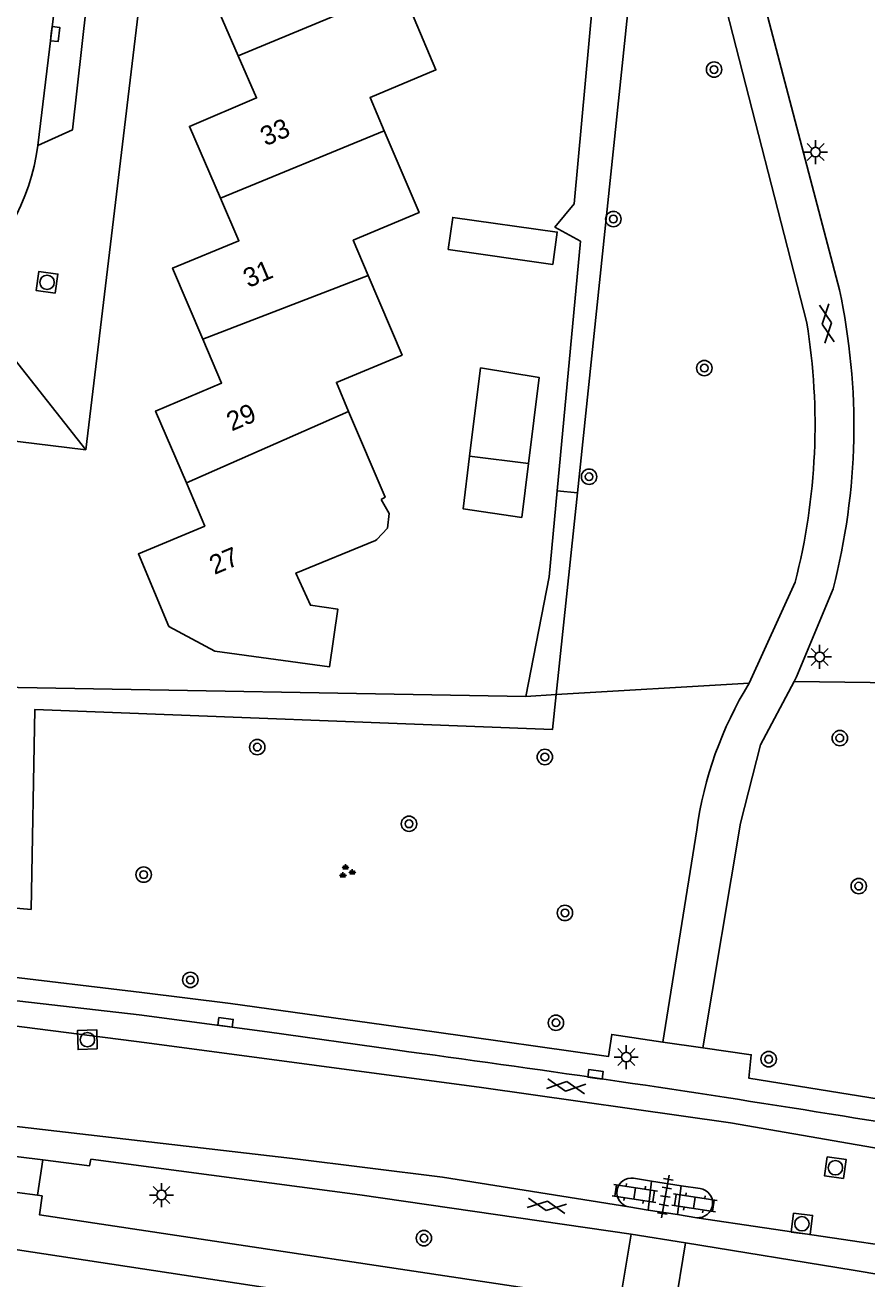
# Model space of a CAD drawing. Extents: x 132994 to 136000, y 393499 to 395512.
# Drawn here: x 134366.1 to 134409.9, y 394169.4 to 394234.8 of the extents above; entities that cross this region are included whole.
import ezdxf

# ---------------------------------------------------------------- set-up
doc = ezdxf.new("R2010")
doc.units = 0
for name, color, linetype in [('gg-afsc-erfafscheiding', 7, 'Continuous'), ('gg-anno-huisnummerreeks BGT', 7, 'Continuous'), ('gg-bbg-gedigitaliseerde bijgebouw', 7, 'Continuous'), ('gg-bbg-hoofdgebouw', 7, 'Continuous'), ('gg-bbg-luifel en loopbrug', 7, 'Continuous'), ('gg-bbg-tussenscheiding', 7, 'Continuous'), ('gg-knt-verharding', 7, 'Continuous'), ('gg-knt-verharding nz', 7, 'Continuous'), ('gt-grn-groengrens', 7, 'Continuous'), ('gt-grn-weggrens', 7, 'Continuous'), ('gt-symb-boom', 7, 'Continuous'), ('gt-symb-gesloten verharding', 7, 'Continuous'), ('gt-symb-groenvak', 7, 'Continuous'), ('gt-symb-klinker verharding', 7, 'Continuous'), ('gt-symb-kolk', 7, 'Continuous'), ('gt-symb-lichtmast', 7, 'Continuous'), ('gt-symb-rioolschacht', 7, 'Continuous'), ('gt-symb-tegel verharding', 7, 'Continuous')]:
    doc.layers.add(name, color=color, linetype=linetype)

# ---------------------------------------------------------------- blocks, each defined once
blk = doc.blocks.new('gt0-BOOM')
at = {"layer": 'gt-symb-boom'}
for radius in [0.4, 0.2]:
    blk.add_circle((0, 0), radius, dxfattribs=at)
blk = doc.blocks.new('gt0-GESVH1')
at = {"layer": 'gt-symb-gesloten verharding'}
for p, q in [((-0.992, -0.261), (0.008, 0.239)), ((0.008, -0.261), (-0.992, 0.239)), ((0.008, 0.239), (1.008, -0.261)), ((1.008, 0.239), (0.008, -0.261))]:
    blk.add_line(p, q, dxfattribs=at)
blk = doc.blocks.new('gt0-LMAST')
at = {"layer": 'gt-symb-lichtmast'}
for p, q in [((-0.182, 0.173), (-0.447, 0.438)), ((-0.005, 0.246), (-0.005, 0.621)), ((0.172, 0.173), (0.437, 0.438)), ((-0.255, -0.004), (-0.63, -0.004)), ((-0.182, -0.181), (-0.447, -0.446)), ((-0.005, -0.254), (-0.005, -0.629)), ((0.437, -0.446), (0.172, -0.181)), ((0.245, -0.004), (0.62, -0.004))]:
    blk.add_line(p, q, dxfattribs=at)
blk.add_circle((-0.005, -0.004), 0.25, dxfattribs=at)
blk = doc.blocks.new('gt0-TEG1')
at = {"layer": 'gt-symb-tegel verharding'}
for p, q in [((-1.125, 0), (1.125, 0)), ((-0.9, -0.25), (-0.9, 0.25)), ((-0.45, -0.25), (-0.45, 0.25)), ((0, -0.25), (0, 0.25)), ((0.45, -0.25), (0.45, 0.25)), ((0.9, -0.25), (0.9, 0.25))]:
    blk.add_line(p, q, dxfattribs=at)
blk = doc.blocks.new('gt0-KL1')
at = {"layer": 'gt-symb-klinker verharding'}
for p, q in [((-1.15, 0.3), (1.15, 0.3)), ((-1, -0.3), (-1, 0.3)), ((-0.5, 0.3), (-0.5, 0.45)), ((0, -0.3), (0, 0.3)), ((0.5, 0.3), (0.5, 0.45)), ((1, -0.3), (1, 0.3)), ((-1.15, -0.3), (1.15, -0.3)), ((-0.5, -0.45), (-0.5, -0.3)), ((0.5, -0.45), (0.5, -0.3))]:
    blk.add_line(p, q, dxfattribs=at)
blk = doc.blocks.new('gt0-RS')
at = {"layer": 'gt-symb-rioolschacht'}
blk.add_lwpolyline([(-0.5, -0.5), (0.5, -0.5), (0.5, 0.5), (-0.5, 0.5)], close=True, dxfattribs=at)
blk.add_circle((0, 0), 0.375, dxfattribs=at)
blk = doc.blocks.new('gt0-KOLK')
at = {"layer": 'gt-symb-kolk'}
blk.add_lwpolyline([(0, 0), (0.375, 0), (0.375, 0.4), (-0.375, 0.4), (-0.375, 0), (0, 0)], dxfattribs=at)
blk = doc.blocks.new('gt0-GRVAK')
at = {"layer": 'gt-symb-groenvak'}
for p, q in [((-0.11, 0.189), (-0.228, 0.24)), ((-0.182, 0.153), (0.088, 0.153)), ((-0.091, 0.211), (-0.156, 0.322)), ((-0.047, 0.214), (-0.047, 0.393)), ((-0.004, 0.211), (0.061, 0.322)), ((0.015, 0.189), (0.133, 0.24)), ((0.262, -0.052), (0.197, 0.059)), ((0.305, -0.049), (0.305, 0.13)), ((0.349, -0.052), (0.414, 0.059)), ((-0.245, -0.228), (-0.363, -0.177)), ((-0.318, -0.264), (-0.047, -0.264)), ((-0.226, -0.206), (-0.291, -0.095)), ((-0.183, -0.203), (-0.183, -0.024)), ((-0.139, -0.206), (-0.074, -0.095)), ((-0.12, -0.228), (-0.002, -0.177)), ((0.243, -0.074), (0.125, -0.023)), ((0.17, -0.11), (0.441, -0.11)), ((0.368, -0.074), (0.486, -0.023))]:
    blk.add_line(p, q, dxfattribs=at)

msp = doc.modelspace()

# ---------------------------------------------------------------- linework, layer by layer
at = {"layer": 'gg-afsc-erfafscheiding'}
msp.add_line((134392.158, 394199.786), (134364.73, 394200.27), dxfattribs=at)
for points in [[(134396.627, 394246.685), (134394.683, 394225.455), (134393.675, 394224.239), (134395.001, 394223.499), (134393.794, 394210.49)], [(134393.794, 394210.49), (134393.379, 394206.02), (134392.158, 394199.786)]]:
    msp.add_lwpolyline(points, dxfattribs=at)
at = {"layer": 'gg-bbg-gedigitaliseerde bijgebouw'}
for p, q in [((134389.227, 394212.302), (134392.301, 394211.92)), ((134392.301, 394211.92), (134391.951, 394209.103))]:
    msp.add_line(p, q, dxfattribs=at)
for points in [[(134388.115, 394223.06), (134388.352, 394224.743), (134393.798, 394223.977), (134393.561, 394222.294), (134388.115, 394223.06)], [(134391.951, 394209.103), (134388.887, 394209.558), (134389.227, 394212.302)]]:
    msp.add_lwpolyline(points, dxfattribs=at)
at = {"layer": 'gg-bbg-hoofdgebouw'}
for points in [[(134377.18, 394233.165), (134375.54, 394236.93), (134378.94, 394238.41), (134378.013, 394240.632)], [(134385.676, 394236.688), (134387.48, 394232.42), (134384.05, 394230.99), (134384.786, 394229.258)], [(134376.255, 394225.748), (134374.64, 394229.48), (134378.14, 394230.96), (134377.18, 394233.165)], [(134384.786, 394229.258), (134386.6, 394224.99), (134383.17, 394223.55), (134383.949, 394221.716)], [(134375.334, 394218.403), (134373.76, 394222.1), (134377.22, 394223.52), (134376.255, 394225.748)], [(134383.949, 394221.716), (134385.71, 394217.57), (134382.29, 394216.14), (134382.929, 394214.635)], [(134374.481, 394210.905), (134372.88, 394214.65), (134376.31, 394216.11), (134375.334, 394218.403)], [(134382.929, 394214.635), (134384.83, 394210.16), (134384.62, 394210.046)], [(134373.57, 394203.43), (134371.98, 394207.21), (134375.44, 394208.66), (134374.481, 394210.905)], [(134384.62, 394210.046), (134385.034, 394209.307), (134384.954, 394208.544), (134384.399, 394207.956), (134384.323, 394207.902), (134380.188, 394206.208), (134380.944, 394204.537), (134382.364, 394204.331), (134381.928, 394201.324), (134375.956, 394202.14), (134373.57, 394203.43)]]:
    msp.add_lwpolyline(points, dxfattribs=at)
at = {"layer": 'gg-bbg-luifel en loopbrug'}
msp.add_lwpolyline([(134389.227, 394212.302), (134389.798, 394216.896), (134392.856, 394216.391), (134392.301, 394211.92)], dxfattribs=at)
at = {"layer": 'gg-bbg-tussenscheiding'}
for p, q in [((134377.18, 394233.165), (134385.676, 394236.688)), ((134376.255, 394225.748), (134384.786, 394229.258)), ((134375.334, 394218.403), (134383.949, 394221.716)), ((134374.481, 394210.905), (134382.929, 394214.635))]:
    msp.add_line(p, q, dxfattribs=at)
at = {"layer": 'gg-knt-verharding'}
for p, q in [((134369.24, 394212.63), (134376.008, 394268.967)), ((134406.79, 394219.24), (134402.23, 394237.061)), ((134404.48, 394236.241), (134408.49, 394220.97)), ((134403.79, 394200.47), (134406.181, 394205.732)), ((134399.29, 394181.78), (134401.06, 394192.831)), ((134364.002, 394185.342), (134372.159, 394184.368)), ((134399.29, 394181.78), (134401.38, 394181.47)), ((134367.001, 394175.645), (134360.406, 394176.47)), ((134366.727, 394173.795), (134367.001, 394175.645)), ((134360.225, 394174.646), (134366.727, 394173.795)), ((134397.774, 394174.684), (134398.703, 394174.529)), ((134398.536, 394173.029), (134398.703, 394174.529)), ((134398.703, 394174.529), (134400.254, 394174.286)), ((134400.064, 394172.787), (134400.254, 394174.286)), ((134401.236, 394174.155), (134400.254, 394174.286)), ((134397.516, 394173.193), (134398.536, 394173.029)), ((134400.064, 394172.787), (134398.536, 394173.029)), ((134401.059, 394172.629), (134400.064, 394172.787)), ((134397.643, 394171.773), (134400.477, 394171.312))]:
    msp.add_line(p, q, dxfattribs=at)
for points in [[(134368.297, 394241.381), (134369.764, 394240.164), (134368.55, 394229.307), (134366.744, 394228.485)], [(134291.59, 394221.7), (134311.57, 394219.7), (134369.24, 394212.63)], [(134408.161, 394205.393), (134406.26, 394200.8), (134406.131, 394200.557)], [(134406.131, 394200.557), (134404.38, 394197.26), (134403.33, 394193.19), (134401.38, 394181.47)], [(134372.017, 394183.192), (134365.199, 394183.984), (134363.878, 394184.131)], [(134372.159, 394184.368), (134376.77, 394183.78), (134387.39, 394182.32), (134396.46, 394181.02), (134396.63, 394182.18), (134399.29, 394181.78)], [(134385.374, 394181.371), (134378.696, 394182.306), (134372.017, 394183.192)], [(134401.38, 394181.47), (134403.9, 394181.12), (134403.77, 394179.9), (134417.89, 394177.62), (134433.51, 394174.79)], [(134367.001, 394175.645), (134369.441, 394175.336), (134369.496, 394175.671)], [(134397.643, 394171.773), (134383.521, 394173.818), (134369.496, 394175.671)], [(134366.727, 394173.795), (134366.967, 394173.764), (134366.825, 394172.785), (134397.049, 394168.22), (134397.643, 394171.773)], [(134396.408, 394166.283), (134365.68, 394170.949), (134363.254, 394171.225)], [(134400.477, 394171.312), (134399.909, 394167.812), (134426.689, 394163.489), (134427.23, 394166.864)], [(134400.477, 394171.312), (134409.203, 394169.893), (134427.23, 394166.864)]]:
    msp.add_lwpolyline(points, dxfattribs=at)
for centre, radius, start, end in [((134355.72, 394229.915), 11.117, 307.85088, 352.61066), ((134375.432, 394213.876), 33.81, 345.46889, 12.1112), ((134374.323, 394213.936), 32.897, 345.55886, 9.27834), ((134420.412, 394190.222), 19.527, 148.34572, 172.32288), ((134268.626, 393311.042), 878.124, 79.470247, 82.359829), ((134397.656, 394173.937), 0.757, 81.0539, 259.31181), ((134401.115, 394173.396), 0.769, 265.85648, 80.91123)]:
    msp.add_arc(centre, radius, start, end, dxfattribs=at)
at = {"layer": 'gg-knt-verharding nz'}
msp.add_line((134368.297, 394241.381), (134366.744, 394228.485), dxfattribs=at)
for points in [[(134315.648, 394187.447), (134327.272, 394186.682), (134345.517, 394184.957), (134353.298, 394184.192), (134372.419, 394181.74), (134389.855, 394179.409), (134402.821, 394177.566), (134416.007, 394175.286)], [(134315.286, 394182.234), (134323.361, 394181.632), (134343.267, 394179.759), (134362.637, 394177.725), (134380.004, 394175.717), (134387.821, 394174.747), (134397.516, 394173.193)], [(134440.56, 394165.864), (134437.75, 394166.425), (134415.166, 394170.539), (134401.059, 394172.629)]]:
    msp.add_lwpolyline(points, dxfattribs=at)
at = {"layer": 'gt-grn-groengrens'}
for p, q in [((134394.844, 394210.393), (134393.742, 394199.879)), ((134394.844, 394210.393), (134393.794, 394210.49)), ((134403.79, 394200.47), (134393.742, 394199.879)), ((134415.578, 394200.446), (134406.131, 394200.557)), ((134393.742, 394199.879), (134392.158, 394199.786)), ((134366.405, 394188.682), (134364.361, 394188.859))]:
    msp.add_line(p, q, dxfattribs=at)
for points in [[(134398.819, 394265.739), (134400.621, 394265.531), (134394.844, 394210.393)], [(134366.405, 394188.682), (134366.592, 394199.11), (134393.552, 394198.069), (134393.742, 394199.879)]]:
    msp.add_lwpolyline(points, dxfattribs=at)
at = {"layer": 'gt-grn-weggrens'}
msp.add_line((134369.24, 394212.63), (134362.541, 394221.137), dxfattribs=at)

# ---------------------------------------------------------------- block references
at = {"layer": 'gt-symb-boom'}
for p in [(134401.96, 394232.442), (134396.716, 394224.654), (134401.455, 394216.889), (134395.452, 394211.23), (134408.51, 394197.613), (134378.172, 394197.143), (134393.148, 394196.629), (134386.074, 394193.149), (134372.256, 394190.5), (134409.495, 394189.902), (134394.196, 394188.506), (134374.686, 394185.017), (134393.726, 394182.783), (134404.805, 394180.887), (134386.849, 394171.563)]:
    msp.add_blockref('gt0-BOOM', p, dxfattribs=at)
at = {"layer": 'gt-symb-gesloten verharding'}
for p, rotation in [((134407.847, 394219.219), -82.0076860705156), ((134394.252, 394179.483), -8.105793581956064), ((134393.255, 394173.232), 170.90519502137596)]:
    msp.add_blockref('gt0-GESVH1', p, dxfattribs=dict(at, rotation=rotation))
at = {"layer": 'gt-symb-groenvak'}
msp.add_blockref('gt0-GRVAK', (134382.814, 394190.65), dxfattribs=at)
at = {"layer": 'gt-symb-klinker verharding'}
for p, rotation in [((134397.83, 394173.895), -8.624228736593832), ((134400.936, 394173.399), -8.567589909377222)]:
    msp.add_blockref('gt0-KL1', p, dxfattribs=dict(at, rotation=rotation))
at = {"layer": 'gt-symb-kolk'}
for p, rotation in [((134367.446, 394234.316), -97.00425924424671), ((134376.495, 394182.606), -7.295560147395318), ((134395.755, 394179.898), -8.680850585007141)]:
    msp.add_blockref('gt0-KOLK', p, dxfattribs=dict(at, rotation=rotation))
at = {"layer": 'gt-symb-lichtmast'}
for p in [(134407.25, 394228.146), (134407.465, 394201.846), (134397.395, 394180.998), (134373.189, 394173.814)]:
    msp.add_blockref('gt0-LMAST', p, dxfattribs=at)
at = {"layer": 'gt-symb-rioolschacht'}
for p, rotation in [((134367.225, 394221.356), 82.46974665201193), ((134369.326, 394181.903), 91.83467292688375), ((134408.279, 394175.232), 81.60242742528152), ((134406.535, 394172.312), -97.12501634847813)]:
    msp.add_blockref('gt0-RS', p, dxfattribs=dict(at, rotation=rotation))
at = {"layer": 'gt-symb-tegel verharding', "rotation": 80.15137761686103}
msp.add_blockref('gt0-TEG1', (134399.423, 394173.734), dxfattribs=at)

# ---------------------------------------------------------------- texts
at = {"layer": 'gg-anno-huisnummerreeks BGT'}
for s, rotation, p in [('33', 23.4, (134378.605, 394228.435)), ('31', 23.1, (134377.708, 394221.053)), ('29', 23.1, (134376.841, 394213.585)), ('27', 22.8, (134375.94, 394206.109))]:
    msp.add_text(s, height=1, rotation=rotation, dxfattribs=at).set_placement(p)

doc.saveas('drawing.dxf')
